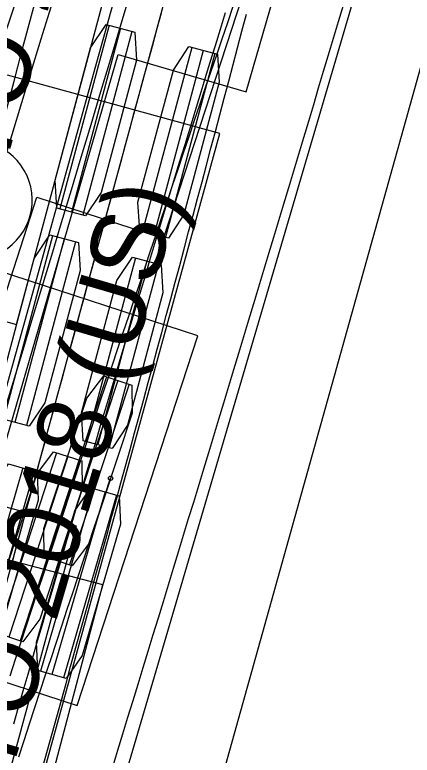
# Model space of a CAD drawing. Extents: x -14 to 1565148, y -25 to 642856.
# Drawn here: x 1564935.45 to 1564943.11, y 636716.95 to 636731.22 of the extents above; entities that cross this region are included whole.
import ezdxf

# ---------------------------------------------------------------- set-up
doc = ezdxf.new("R2010")
doc.units = 0
for name, color, linetype in [('GE_P_Alignment_100_Stations', 7, 'Continuous'), ('MT_P_Work_Area', 7, 'Continuous'), ('PV_P_EOP', 7, 'Continuous'), ('PV_X_EOP', 7, 'Continuous'), ('TR_Turning_Path26', 7, 'Continuous'), ('TR_Turning_Path28', 7, 'Continuous'), ('TR_Turning_Path28 - Copy-1', 7, 'Continuous'), ('TR_Turning_Path29', 7, 'Continuous')]:
    doc.layers.add(name, color=color, linetype=linetype)

msp = doc.modelspace()

# ---------------------------------------------------------------- linework, layer by layer
at = {"layer": 'GE_P_Alignment_100_Stations'}
msp.add_line((1564931.657, 636706.865), (1564944.224, 636753.191), dxfattribs=at)
for points in [[(1564930.141, 636705.514), (1564930.765, 636707.758), (1564931.657, 636710.962), (1564932.548, 636714.167), (1564933.439, 636717.372), (1564934.331, 636720.577), (1564935.222, 636723.783), (1564936.113, 636726.988), (1564937.005, 636730.193), (1564937.896, 636733.398), (1564937.986, 636733.719)], [(1564938.272, 636731.251), (1564938.185, 636730.93), (1564938.098, 636730.61), (1564938.011, 636730.29), (1564937.924, 636729.969), (1564937.837, 636729.649), (1564937.75, 636729.328), (1564937.664, 636729.008), (1564937.577, 636728.687), (1564937.49, 636728.367), (1564937.403, 636728.046), (1564937.316, 636727.726), (1564937.229, 636727.405), (1564937.142, 636727.085), (1564937.055, 636726.764), (1564936.968, 636726.444), (1564936.881, 636726.123), (1564936.794, 636725.802), (1564936.707, 636725.481), (1564936.62, 636725.161), (1564936.533, 636724.84), (1564936.446, 636724.519), (1564936.359, 636724.198), (1564936.272, 636723.878), (1564936.185, 636723.557), (1564936.098, 636723.236), (1564936.011, 636722.915), (1564935.924, 636722.594), (1564935.837, 636722.273), (1564935.749, 636721.952), (1564935.662, 636721.631), (1564935.575, 636721.31), (1564935.488, 636720.989), (1564935.401, 636720.668)]]:
    msp.add_lwpolyline(points, dxfattribs=at)
at = {"layer": 'MT_P_Work_Area'}
for p, q in [((1564939.912, 636729.737), (1564942.005, 636736.939)), ((1564934.656, 636720.85), (1564937.447, 636730.453)), ((1564937.447, 636730.453), (1564939.912, 636729.737)), ((1564935.608, 636722.483), (1564934.585, 636718.962)), ((1564935.828, 636722.419), (1564934.805, 636718.898)), ((1564937.148, 636720.23), (1564929.412, 636722.27)), ((1564936.972, 636722.086), (1564935.949, 636718.565)), ((1564937.192, 636722.022), (1564936.169, 636718.501)), ((1564937.413, 636721.958), (1564936.389, 636718.437)), ((1564927.965, 636685.421), (1564937.148, 636720.23))]:
    msp.add_line(p, q, dxfattribs=at)
msp.add_lwpolyline([(1564935.434, 636717.548), (1564935.526, 636717.868), (1564935.617, 636718.187), (1564935.709, 636718.507), (1564935.801, 636718.827), (1564935.894, 636719.147), (1564935.986, 636719.467), (1564936.079, 636719.786), (1564936.171, 636720.106), (1564936.264, 636720.425), (1564936.357, 636720.745), (1564936.451, 636721.064), (1564936.544, 636721.384), (1564936.637, 636721.703), (1564936.731, 636722.023), (1564936.825, 636722.342), (1564936.919, 636722.661), (1564937.013, 636722.98), (1564937.107, 636723.3), (1564937.202, 636723.619), (1564937.296, 636723.938), (1564937.391, 636724.257), (1564937.486, 636724.576), (1564937.581, 636724.895), (1564937.676, 636725.214), (1564937.772, 636725.533), (1564937.867, 636725.851), (1564937.963, 636726.17), (1564938.059, 636726.489), (1564938.155, 636726.808), (1564938.251, 636727.126), (1564938.347, 636727.445), (1564938.444, 636727.763), (1564938.54, 636728.082), (1564938.637, 636728.4), (1564938.734, 636728.719), (1564938.831, 636729.037), (1564938.928, 636729.355), (1564939.026, 636729.673), (1564939.123, 636729.992), (1564939.221, 636730.31), (1564939.319, 636730.628), (1564939.417, 636730.946), (1564939.515, 636731.264)], dxfattribs=at)
for points in [[(1564935.333, 636722.563), (1564935.883, 636722.403), (1564935.905, 636721.862), (1564935.168, 636719.327), (1564934.859, 636718.882), (1564934.31, 636719.042), (1564934.288, 636719.583), (1564935.025, 636722.118)], [(1564936.918, 636722.102), (1564937.467, 636721.943), (1564937.489, 636721.401), (1564936.753, 636718.866), (1564936.444, 636718.422), (1564935.895, 636718.581), (1564935.872, 636719.122), (1564936.609, 636721.657)]]:
    msp.add_lwpolyline(points, close=True, dxfattribs=at)
msp.add_arc((1565594.047, 636529.053), 688.306, 162.585575, 166.009279, dxfattribs=at)
at = {"layer": 'PV_P_EOP'}
for radius in [982.5, 982]:
    msp.add_arc((1565836.802, 636420.196), radius, 154.779538, 164.38184, dxfattribs=at)
at = {"layer": 'PV_X_EOP'}
msp.add_line((1564914.807, 636628.375), (1564945.239, 636737.236), dxfattribs=at)
msp.add_arc((1565836.802, 636420.196), 980, 154.284444, 164.38184, dxfattribs=at)
at = {"layer": 'TR_Turning_Path26'}
for p, q in [((1564938.984, 636725.031), (1564931.379, 636727.513)), ((1564936.658, 636717.901), (1564938.984, 636725.031)), ((1564937.222, 636724.241), (1564936.071, 636720.76)), ((1564937.44, 636724.169), (1564936.288, 636720.688)), ((1564937.657, 636724.097), (1564936.506, 636720.616)), ((1564934.218, 636718.698), (1564936.658, 636717.901))]:
    msp.add_line(p, q, dxfattribs=at)
msp.add_lwpolyline([(1564937.168, 636724.259), (1564937.711, 636724.08), (1564937.714, 636723.538), (1564936.885, 636721.032), (1564936.56, 636720.598), (1564936.017, 636720.778), (1564936.014, 636721.319), (1564936.843, 636723.826)], close=True, dxfattribs=at)
msp.add_lwpolyline([(1564935.528, 636716.915), (1564935.632, 636717.231), (1564935.736, 636717.547), (1564935.84, 636717.863), (1564935.944, 636718.179), (1564936.048, 636718.495), (1564936.152, 636718.811), (1564936.256, 636719.126), (1564936.36, 636719.442), (1564936.464, 636719.758), (1564936.569, 636720.074), (1564936.673, 636720.39), (1564936.777, 636720.706), (1564936.882, 636721.022), (1564936.986, 636721.337), (1564937.09, 636721.653), (1564937.195, 636721.969), (1564937.299, 636722.285)], dxfattribs=at)
msp.add_circle((1564937.299, 636722.285), 0.0417, dxfattribs=at)
at = {"layer": 'TR_Turning_Path28'}
for p, q in [((1564938.322, 636726.908), (1564942.964, 636741.171)), ((1564932.601, 636717.622), (1564935.881, 636727.702)), ((1564935.881, 636727.702), (1564938.322, 636726.908)), ((1564936.255, 636722.778), (1564935.121, 636719.291)), ((1564936.473, 636722.707), (1564935.339, 636719.22)), ((1564936.691, 636722.636), (1564935.556, 636719.149)), ((1564936.645, 636721.359), (1564932.544, 636722.475)), ((1564924.064, 636675.111), (1564936.645, 636721.359))]:
    msp.add_line(p, q, dxfattribs=at)
msp.add_lwpolyline([(1564935.366, 636718.478), (1564935.469, 636718.794), (1564935.572, 636719.11), (1564935.674, 636719.425), (1564935.777, 636719.741), (1564935.881, 636720.056), (1564935.984, 636720.371), (1564936.087, 636720.687), (1564936.19, 636721.002), (1564936.294, 636721.318), (1564936.398, 636721.633), (1564936.501, 636721.948), (1564936.605, 636722.263), (1564936.709, 636722.578), (1564936.813, 636722.894), (1564936.918, 636723.209), (1564937.022, 636723.524), (1564937.126, 636723.839), (1564937.231, 636724.154), (1564937.336, 636724.469), (1564937.44, 636724.784), (1564937.545, 636725.098), (1564937.65, 636725.413), (1564937.755, 636725.728), (1564937.86, 636726.043), (1564937.966, 636726.358), (1564938.071, 636726.672), (1564938.177, 636726.987), (1564938.282, 636727.302), (1564938.388, 636727.616), (1564938.494, 636727.931), (1564938.6, 636728.245), (1564938.706, 636728.56), (1564938.812, 636728.874), (1564938.918, 636729.189), (1564939.025, 636729.503), (1564939.131, 636729.817), (1564939.238, 636730.131), (1564939.345, 636730.446), (1564939.451, 636730.76), (1564939.558, 636731.074), (1564939.665, 636731.388)], dxfattribs=at)
msp.add_lwpolyline([(1564936.201, 636722.795), (1564936.745, 636722.618), (1564936.75, 636722.077), (1564935.933, 636719.567), (1564935.61, 636719.132), (1564935.067, 636719.309), (1564935.062, 636719.85), (1564935.878, 636722.361)], close=True, dxfattribs=at)
msp.add_arc((1565842.213, 636423.646), 957.571, 160.797084, 167.118411, dxfattribs=at)
at = {"layer": 'TR_Turning_Path28 - Copy-1'}
for p, q in [((1564935.488, 636725.25), (1564938.229, 636735.489)), ((1564937.27, 636731.019), (1564936.321, 636727.477)), ((1564937.491, 636730.96), (1564936.543, 636727.418)), ((1564937.712, 636730.9), (1564936.764, 636727.358)), ((1564938.863, 636730.592), (1564937.915, 636727.05)), ((1564939.085, 636730.533), (1564938.137, 636726.991)), ((1564939.306, 636730.474), (1564938.358, 636726.932)), ((1564939.408, 636728.93), (1564935.311, 636730.059)), ((1564926.676, 636682.723), (1564939.408, 636728.93)), ((1564936.183, 636726.962), (1564935.235, 636723.42)), ((1564936.405, 636726.902), (1564935.457, 636723.36)), ((1564936.626, 636726.843), (1564935.678, 636723.301)), ((1564937.777, 636726.535), (1564936.829, 636722.993)), ((1564937.999, 636726.476), (1564937.051, 636722.934)), ((1564938.22, 636726.416), (1564937.272, 636722.875)), ((1564932.719, 636725.991), (1564935.488, 636725.25))]:
    msp.add_line(p, q, dxfattribs=at)
msp.add_lwpolyline([(1564935.996, 636716.721), (1564936.086, 636717.043), (1564936.175, 636717.365), (1564936.264, 636717.686), (1564936.353, 636718.008), (1564936.442, 636718.33), (1564936.53, 636718.652), (1564936.619, 636718.974), (1564936.708, 636719.296), (1564936.796, 636719.618), (1564936.884, 636719.941), (1564936.973, 636720.263), (1564937.061, 636720.585), (1564937.149, 636720.907), (1564937.237, 636721.229), (1564937.325, 636721.551), (1564937.413, 636721.874), (1564937.5, 636722.196), (1564937.588, 636722.518), (1564937.675, 636722.84), (1564937.763, 636723.163), (1564937.85, 636723.485), (1564937.937, 636723.808), (1564938.024, 636724.13), (1564938.111, 636724.452), (1564938.198, 636724.775), (1564938.285, 636725.097), (1564938.372, 636725.42), (1564938.459, 636725.743), (1564938.545, 636726.065), (1564938.631, 636726.388), (1564938.718, 636726.71), (1564938.804, 636727.033), (1564938.89, 636727.356), (1564938.976, 636727.679), (1564939.062, 636728.001), (1564939.148, 636728.324), (1564939.234, 636728.647), (1564939.319, 636728.97), (1564939.405, 636729.293), (1564939.49, 636729.615), (1564939.576, 636729.938), (1564939.661, 636730.261), (1564939.746, 636730.584), (1564939.831, 636730.907), (1564939.916, 636731.23)], dxfattribs=at)
for points in [[(1564937.215, 636731.034), (1564937.767, 636730.886), (1564937.801, 636730.345), (1564937.118, 636727.795), (1564936.819, 636727.344), (1564936.266, 636727.492), (1564936.233, 636728.032), (1564936.915, 636730.582)], [(1564938.809, 636730.607), (1564939.361, 636730.459), (1564939.395, 636729.919), (1564938.712, 636727.368), (1564938.413, 636726.917), (1564937.86, 636727.065), (1564937.827, 636727.605), (1564938.509, 636730.156)], [(1564936.129, 636726.976), (1564936.681, 636726.828), (1564936.715, 636726.288), (1564936.032, 636723.738), (1564935.733, 636723.287), (1564935.18, 636723.434), (1564935.147, 636723.975), (1564935.829, 636726.525)], [(1564937.722, 636726.55), (1564938.275, 636726.402), (1564938.309, 636725.861), (1564937.626, 636723.311), (1564937.327, 636722.86), (1564936.774, 636723.008), (1564936.741, 636723.548), (1564937.423, 636726.098)]]:
    msp.add_lwpolyline(points, close=True, dxfattribs=at)
for centre, radius, start, end in [((1563874.111, 637011.375), 1098.008, 342.237065, 346.039973), ((1564934.646, 636727.649), 1.143, 300.0137, 210.0137)]:
    msp.add_arc(centre, radius, start, end, dxfattribs=at)
at = {"layer": 'TR_Turning_Path29'}
msp.add_line((1564931.345, 636695.303), (1564944.851, 636741.291), dxfattribs=at)
msp.add_lwpolyline([(1564937.341, 636716.721), (1564937.439, 636717.04), (1564937.537, 636717.359), (1564937.635, 636717.678), (1564937.733, 636717.997), (1564937.83, 636718.316), (1564937.928, 636718.635), (1564938.026, 636718.954), (1564938.123, 636719.273), (1564938.221, 636719.592), (1564938.318, 636719.911), (1564938.415, 636720.23), (1564938.513, 636720.549), (1564938.61, 636720.868), (1564938.707, 636721.188), (1564938.804, 636721.507), (1564938.902, 636721.826), (1564938.999, 636722.145), (1564939.096, 636722.464), (1564939.192, 636722.784), (1564939.289, 636723.103), (1564939.386, 636723.422), (1564939.483, 636723.741), (1564939.579, 636724.061), (1564939.676, 636724.38), (1564939.773, 636724.699), (1564939.869, 636725.019), (1564939.966, 636725.338), (1564940.062, 636725.657), (1564940.158, 636725.977), (1564940.255, 636726.296), (1564940.351, 636726.616), (1564940.447, 636726.935), (1564940.543, 636727.255), (1564940.639, 636727.574), (1564940.735, 636727.894), (1564940.831, 636728.213), (1564940.927, 636728.533), (1564941.022, 636728.852), (1564941.118, 636729.172), (1564941.214, 636729.491), (1564941.309, 636729.811), (1564941.405, 636730.131), (1564941.5, 636730.45), (1564941.596, 636730.77), (1564941.691, 636731.09), (1564941.787, 636731.409)], dxfattribs=at)
msp.add_arc((1563222.214, 637243.84), 1790.301, 341.585451, 344.280636, dxfattribs=at)

# ---------------------------------------------------------------- texts
at = {"layer": 'GE_P_Alignment_100_Stations'}
msp.add_text('AASHTO 2018 (US)', height=1.41667, rotation=74.8226, dxfattribs=at).set_placement((1564933.889, 636723.185))
at = {"layer": 'TR_Turning_Path29'}
msp.add_text('AASHTO 2018 (US)', height=1.41667, rotation=73.6327, dxfattribs=at).set_placement((1564933.896, 636711.505))

doc.saveas('drawing.dxf')
